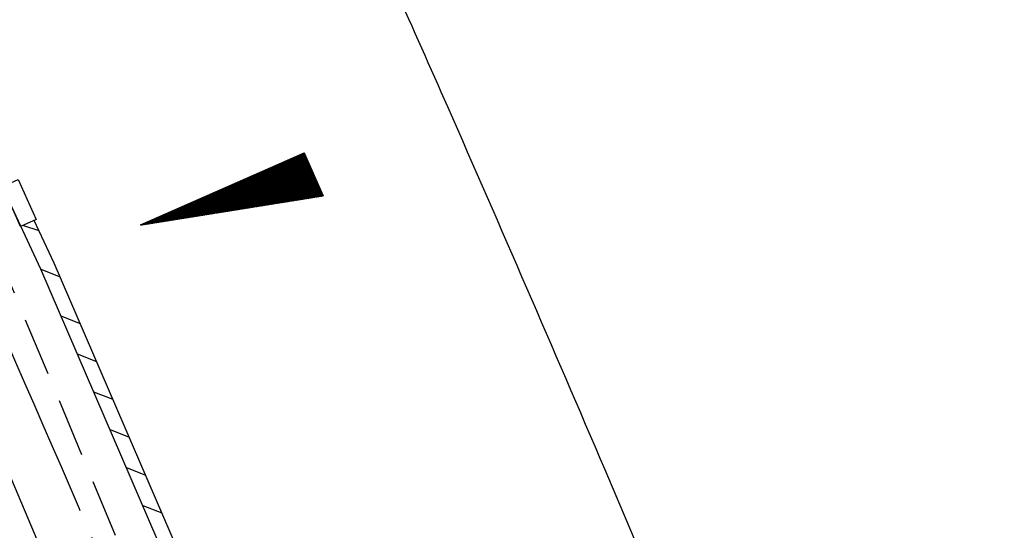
# Model space of a CAD drawing. Extents: x 450316 to 454644, y 428795 to 436505.
# Tile 306 of 324: x 453200 to 453234, y 433551 to 433568. Entities that reach past the tile are written whole.
import ezdxf

# ---------------------------------------------------------------- set-up
doc = ezdxf.new("R2010")
doc.units = 0
doc.header["$LTSCALE"] = 2
doc.header["$MEASUREMENT"] = 0
for name, pattern in [('ACHSE', [5.5, 4, -0.5, 0.5, -0.5]), ('AUSGEZOGEN', [0]), ('GESTRICH-X2', [1.5, 1, -0.5])]:
    doc.linetypes.add(name, pattern=pattern)
doc.layers.get('0').update_dxf_attribs({"linetype": 'CONTINUOUS'})
for name, color, linetype in [('ACHSETOP', 1, 'ACHSE'), ('FBR', 8, 'CONTINUOUS'), ('GEF', 1, 'AUSGEZOGEN'), ('KANAL', 7, 'GESTRICH-X2'), ('RINNE', 8, 'CONTINUOUS'), ('SCHSYMBOL', 7, 'CONTINUOUS')]:
    doc.layers.add(name, color=color, linetype=linetype)

# ---------------------------------------------------------------- blocks, each defined once
blk = doc.blocks.new('*X33')
at = {"color": 0}
for p, q in [((725.827, 193.844), (727.436, 195.453)), ((725.827, 193.853), (727.427, 195.453)), ((725.827, 193.861), (727.418, 195.453)), ((725.827, 193.87), (727.409, 195.453)), ((725.827, 193.879), (727.401, 195.453)), ((725.827, 193.888), (727.392, 195.453)), ((725.827, 193.897), (727.383, 195.453)), ((725.827, 193.906), (727.374, 195.453)), ((725.827, 193.914), (727.365, 195.453)), ((725.827, 193.923), (727.356, 195.453)), ((725.827, 193.932), (727.347, 195.453)), ((725.827, 193.941), (727.339, 195.453)), ((725.827, 193.95), (727.33, 195.453)), ((725.827, 193.959), (727.321, 195.453)), ((725.827, 193.967), (727.312, 195.453)), ((725.827, 193.976), (727.303, 195.453)), ((725.827, 193.985), (727.294, 195.453)), ((725.827, 193.994), (727.286, 195.453)), ((725.827, 194.003), (727.277, 195.453)), ((725.827, 194.012), (727.268, 195.453)), ((725.827, 194.02), (727.259, 195.453)), ((725.827, 194.029), (727.25, 195.453)), ((725.827, 194.038), (727.241, 195.453)), ((725.827, 194.047), (727.233, 195.453)), ((725.827, 194.056), (727.224, 195.453)), ((725.827, 194.065), (727.215, 195.453)), ((725.827, 194.073), (727.206, 195.453)), ((725.827, 194.082), (727.197, 195.453)), ((725.827, 194.091), (727.188, 195.453)), ((725.827, 194.1), (727.18, 195.453)), ((725.827, 194.109), (727.171, 195.453)), ((725.827, 194.118), (727.162, 195.453)), ((725.827, 194.127), (727.153, 195.453)), ((725.827, 194.135), (727.144, 195.453)), ((725.827, 194.144), (727.135, 195.453)), ((725.827, 194.153), (727.127, 195.453)), ((725.827, 194.162), (727.118, 195.453)), ((725.827, 194.171), (727.109, 195.453)), ((725.827, 194.18), (727.1, 195.453)), ((725.827, 194.188), (727.091, 195.453)), ((725.827, 194.197), (727.082, 195.453)), ((725.827, 194.206), (727.073, 195.453)), ((725.827, 194.215), (727.065, 195.453)), ((725.827, 194.224), (727.056, 195.453)), ((725.827, 194.233), (727.047, 195.453)), ((725.827, 194.241), (727.038, 195.453)), ((725.827, 194.25), (727.029, 195.453)), ((725.827, 194.259), (727.02, 195.453)), ((725.827, 194.268), (727.012, 195.453)), ((725.827, 194.277), (727.003, 195.453)), ((725.827, 194.286), (726.994, 195.453)), ((725.827, 194.294), (726.985, 195.453)), ((725.827, 194.303), (726.976, 195.453)), ((725.827, 194.312), (726.967, 195.453)), ((725.827, 194.321), (726.959, 195.453)), ((725.827, 194.33), (726.95, 195.453)), ((725.827, 194.339), (726.941, 195.453)), ((725.827, 194.348), (726.932, 195.453)), ((725.827, 194.356), (726.923, 195.453)), ((725.827, 194.365), (726.914, 195.453)), ((725.827, 194.374), (726.906, 195.453)), ((725.827, 194.383), (726.897, 195.453)), ((725.827, 194.392), (726.888, 195.453)), ((725.827, 194.401), (726.879, 195.453)), ((725.827, 194.409), (726.87, 195.453)), ((725.827, 194.418), (726.861, 195.453)), ((725.827, 194.427), (726.853, 195.453)), ((725.827, 194.436), (726.844, 195.453)), ((725.827, 194.445), (726.835, 195.453)), ((725.827, 194.454), (726.826, 195.453)), ((725.827, 194.462), (726.817, 195.453)), ((725.827, 194.471), (726.808, 195.453)), ((725.827, 194.48), (726.799, 195.453)), ((725.827, 194.489), (726.791, 195.453)), ((725.827, 194.498), (726.782, 195.453)), ((725.827, 194.507), (726.773, 195.453)), ((725.827, 194.515), (726.764, 195.453)), ((725.827, 194.524), (726.755, 195.453)), ((725.827, 194.533), (726.746, 195.453)), ((725.827, 194.542), (726.738, 195.453)), ((725.827, 194.551), (726.729, 195.453)), ((725.827, 194.56), (726.72, 195.453)), ((725.827, 194.568), (726.711, 195.453)), ((725.827, 194.577), (726.702, 195.453)), ((725.827, 194.586), (726.693, 195.453)), ((725.827, 194.595), (726.685, 195.453)), ((725.827, 194.604), (726.676, 195.453)), ((725.827, 194.613), (726.667, 195.453)), ((725.827, 194.622), (726.658, 195.453)), ((725.827, 194.63), (726.649, 195.453)), ((725.827, 194.639), (726.64, 195.453)), ((725.827, 194.648), (726.632, 195.453)), ((725.827, 194.657), (726.623, 195.453)), ((725.827, 194.666), (726.614, 195.453)), ((725.827, 194.675), (726.605, 195.453)), ((725.827, 194.683), (726.596, 195.453)), ((725.827, 194.692), (726.587, 195.453)), ((725.827, 194.701), (726.579, 195.453)), ((725.827, 194.71), (726.57, 195.453)), ((725.827, 194.719), (726.561, 195.453)), ((725.827, 194.728), (726.552, 195.453)), ((725.827, 194.736), (726.543, 195.453)), ((725.827, 194.745), (726.534, 195.453)), ((725.827, 194.754), (726.525, 195.453)), ((725.827, 194.763), (726.517, 195.453)), ((725.827, 194.772), (726.508, 195.453)), ((725.827, 194.781), (726.499, 195.453)), ((725.827, 194.789), (726.49, 195.453)), ((725.827, 194.798), (726.481, 195.453)), ((725.827, 194.807), (726.472, 195.453)), ((725.827, 194.816), (726.464, 195.453)), ((725.827, 194.825), (726.455, 195.453)), ((725.827, 194.834), (726.446, 195.453)), ((725.827, 194.842), (726.437, 195.453)), ((725.827, 194.851), (726.428, 195.453)), ((725.827, 194.86), (726.419, 195.453)), ((725.827, 194.869), (726.411, 195.453)), ((725.827, 194.878), (726.402, 195.453)), ((725.827, 194.887), (726.393, 195.453)), ((725.827, 194.896), (726.384, 195.453)), ((725.827, 194.904), (726.375, 195.453)), ((725.827, 194.913), (726.366, 195.453)), ((725.827, 194.922), (726.358, 195.453)), ((725.827, 194.931), (726.349, 195.453)), ((725.827, 194.94), (726.34, 195.453)), ((725.827, 194.949), (726.331, 195.453)), ((725.827, 194.957), (726.322, 195.453)), ((725.827, 194.966), (726.313, 195.453)), ((725.827, 194.975), (726.305, 195.453)), ((725.827, 194.984), (726.296, 195.453)), ((725.827, 194.993), (726.287, 195.453)), ((725.827, 195.002), (726.278, 195.453)), ((725.827, 195.01), (726.269, 195.453)), ((725.827, 195.019), (726.26, 195.453)), ((725.827, 195.028), (726.251, 195.453)), ((725.827, 195.037), (726.243, 195.453)), ((725.827, 195.046), (726.234, 195.453)), ((725.827, 195.055), (726.225, 195.453)), ((725.827, 195.063), (726.216, 195.453)), ((725.827, 195.072), (726.207, 195.453)), ((725.827, 195.081), (726.198, 195.453)), ((725.827, 195.09), (726.19, 195.453)), ((725.827, 195.099), (726.181, 195.453)), ((725.827, 195.108), (726.172, 195.453)), ((725.827, 195.116), (726.163, 195.453)), ((725.827, 195.125), (726.154, 195.453)), ((725.827, 195.134), (726.145, 195.453)), ((725.827, 195.143), (726.137, 195.453)), ((725.827, 195.152), (726.128, 195.453)), ((725.827, 195.161), (726.119, 195.453)), ((725.827, 195.17), (726.11, 195.453)), ((725.827, 195.178), (726.101, 195.453)), ((725.827, 195.187), (726.092, 195.453)), ((725.827, 195.196), (726.084, 195.453)), ((725.827, 195.205), (726.075, 195.453)), ((725.827, 195.214), (726.066, 195.453)), ((725.827, 195.223), (726.057, 195.453)), ((725.827, 195.231), (726.048, 195.453)), ((725.827, 195.24), (726.039, 195.453)), ((725.827, 195.249), (726.031, 195.453)), ((725.827, 195.258), (726.022, 195.453)), ((725.827, 195.267), (726.013, 195.453)), ((725.827, 195.276), (726.004, 195.453)), ((725.827, 195.284), (725.995, 195.453)), ((725.827, 195.293), (725.986, 195.453)), ((725.827, 195.302), (725.977, 195.453)), ((725.827, 195.311), (725.969, 195.453)), ((725.827, 195.32), (725.96, 195.453)), ((725.827, 195.329), (725.951, 195.453)), ((725.827, 195.337), (725.942, 195.453)), ((725.827, 195.346), (725.933, 195.453)), ((725.827, 195.355), (725.924, 195.453)), ((725.827, 195.364), (725.916, 195.453)), ((725.827, 195.373), (725.907, 195.453)), ((725.827, 195.382), (725.898, 195.453)), ((725.827, 195.39), (725.889, 195.453)), ((725.827, 195.399), (725.88, 195.453)), ((725.827, 195.408), (725.871, 195.453)), ((725.827, 195.417), (725.863, 195.453)), ((725.827, 195.426), (725.854, 195.453)), ((725.827, 195.435), (725.845, 195.453)), ((725.827, 195.444), (725.836, 195.453)), ((725.827, 193.826), (727.433, 195.433)), ((725.827, 193.817), (727.43, 195.421)), ((725.827, 193.808), (727.427, 195.409)), ((725.827, 193.799), (727.424, 195.397)), ((725.827, 193.791), (727.421, 195.385)), ((725.827, 193.782), (727.418, 195.373)), ((725.827, 193.773), (727.414, 195.361)), ((725.827, 193.764), (727.411, 195.349)), ((725.827, 193.755), (727.408, 195.337)), ((725.827, 193.746), (727.405, 195.325)), ((725.827, 193.738), (727.402, 195.313)), ((725.827, 193.729), (727.399, 195.301)), ((725.827, 193.72), (727.395, 195.289)), ((725.827, 193.711), (727.392, 195.277)), ((725.827, 193.702), (727.389, 195.265)), ((725.827, 193.693), (727.386, 195.253)), ((725.827, 193.685), (727.383, 195.241)), ((725.827, 193.676), (727.38, 195.229)), ((725.827, 193.667), (727.377, 195.217)), ((725.827, 193.658), (727.373, 195.205)), ((725.827, 193.649), (727.37, 195.193)), ((725.827, 193.64), (727.367, 195.181)), ((725.827, 193.632), (727.364, 195.169)), ((725.827, 193.623), (727.361, 195.157)), ((725.827, 193.614), (727.358, 195.145)), ((725.827, 193.605), (727.354, 195.133)), ((725.827, 193.596), (727.351, 195.121)), ((725.827, 193.587), (727.348, 195.109)), ((725.827, 193.579), (727.345, 195.097)), ((725.827, 193.57), (727.342, 195.085)), ((725.827, 193.561), (727.339, 195.073)), ((725.827, 193.552), (727.336, 195.061)), ((725.827, 193.543), (727.332, 195.049)), ((725.827, 193.534), (727.329, 195.037)), ((725.827, 193.525), (727.326, 195.025)), ((725.827, 193.517), (727.323, 195.013)), ((725.827, 193.508), (727.32, 195.001)), ((725.827, 193.499), (727.317, 194.989)), ((725.827, 193.49), (727.313, 194.977)), ((725.827, 193.481), (727.31, 194.965)), ((725.827, 193.472), (727.307, 194.953)), ((725.827, 193.464), (727.304, 194.941)), ((725.827, 193.455), (727.301, 194.929)), ((725.827, 193.446), (727.298, 194.917)), ((725.827, 193.437), (727.295, 194.905)), ((725.827, 193.428), (727.291, 194.893)), ((725.827, 193.419), (727.288, 194.881)), ((725.827, 193.411), (727.285, 194.869)), ((725.827, 193.402), (727.282, 194.857)), ((725.827, 193.393), (727.279, 194.845)), ((725.827, 193.384), (727.276, 194.833)), ((725.827, 193.375), (727.272, 194.821)), ((725.827, 193.366), (727.269, 194.809)), ((725.827, 193.358), (727.266, 194.797)), ((725.827, 193.349), (727.263, 194.785)), ((725.827, 193.34), (727.26, 194.773)), ((725.827, 193.331), (727.257, 194.761)), ((725.827, 193.322), (727.254, 194.749)), ((725.827, 193.313), (727.25, 194.737)), ((725.827, 193.305), (727.247, 194.725)), ((725.827, 193.296), (727.244, 194.713)), ((725.827, 193.287), (727.241, 194.701)), ((725.827, 193.278), (727.238, 194.689)), ((725.827, 193.269), (727.235, 194.677)), ((725.827, 193.26), (727.231, 194.665)), ((725.827, 193.251), (727.228, 194.653)), ((725.827, 193.243), (727.225, 194.641)), ((725.827, 193.234), (727.222, 194.629)), ((725.827, 193.225), (727.219, 194.617)), ((725.827, 193.216), (727.216, 194.605)), ((725.827, 193.207), (727.213, 194.593)), ((725.827, 193.198), (727.209, 194.581)), ((725.827, 193.19), (727.206, 194.569)), ((725.827, 193.181), (727.203, 194.557)), ((725.827, 193.172), (727.2, 194.545)), ((725.827, 193.163), (727.197, 194.533)), ((725.827, 193.154), (727.194, 194.521)), ((725.827, 193.145), (727.19, 194.509)), ((725.827, 193.137), (727.187, 194.497)), ((725.827, 193.128), (727.184, 194.485)), ((725.827, 193.119), (727.181, 194.473)), ((725.827, 193.11), (727.178, 194.461)), ((725.827, 193.101), (727.175, 194.449)), ((725.827, 193.092), (727.172, 194.437)), ((725.827, 193.084), (727.168, 194.425)), ((725.827, 193.075), (727.165, 194.413)), ((725.827, 193.066), (727.162, 194.401)), ((725.827, 193.057), (727.159, 194.389)), ((725.827, 193.048), (727.156, 194.377)), ((725.827, 193.039), (727.153, 194.365)), ((725.827, 193.031), (727.149, 194.353)), ((725.827, 193.022), (727.146, 194.341)), ((725.827, 193.013), (727.143, 194.329)), ((725.827, 193.004), (727.14, 194.317)), ((725.827, 192.995), (727.137, 194.305)), ((725.827, 192.986), (727.134, 194.293)), ((725.827, 192.977), (727.131, 194.281)), ((725.827, 192.969), (727.127, 194.269)), ((725.827, 192.96), (727.124, 194.257)), ((725.827, 192.951), (727.121, 194.245)), ((725.827, 192.942), (727.118, 194.233)), ((725.827, 192.933), (727.115, 194.221)), ((725.827, 192.924), (727.112, 194.209)), ((725.827, 192.916), (727.108, 194.197)), ((725.827, 192.907), (727.105, 194.185)), ((725.827, 192.898), (727.102, 194.173)), ((725.827, 192.889), (727.099, 194.161)), ((725.827, 192.88), (727.096, 194.15)), ((725.827, 192.871), (727.093, 194.138)), ((725.827, 192.863), (727.09, 194.126)), ((725.827, 192.854), (727.086, 194.114)), ((725.827, 192.845), (727.083, 194.102)), ((725.827, 192.836), (727.08, 194.09)), ((725.827, 192.827), (727.077, 194.078)), ((725.827, 192.818), (727.074, 194.066)), ((725.827, 192.81), (727.071, 194.054)), ((725.827, 192.801), (727.068, 194.042)), ((725.827, 192.792), (727.064, 194.03)), ((725.827, 192.783), (727.061, 194.018)), ((725.827, 192.774), (727.058, 194.006)), ((725.827, 192.765), (727.055, 193.994)), ((725.827, 192.757), (727.052, 193.982)), ((725.827, 192.748), (727.049, 193.97)), ((725.827, 192.739), (727.045, 193.958)), ((725.827, 192.73), (727.042, 193.946)), ((725.827, 192.721), (727.039, 193.934)), ((725.827, 192.712), (727.036, 193.922)), ((725.827, 192.703), (727.033, 193.91)), ((725.827, 192.695), (727.03, 193.898)), ((725.827, 192.686), (727.027, 193.886)), ((725.827, 192.677), (727.023, 193.874)), ((725.827, 192.668), (727.02, 193.862)), ((725.827, 192.659), (727.017, 193.85)), ((725.827, 192.65), (727.014, 193.838)), ((725.827, 192.642), (727.011, 193.826)), ((725.827, 192.633), (727.008, 193.814)), ((725.827, 192.624), (727.004, 193.802)), ((725.827, 192.615), (727.001, 193.79)), ((725.827, 192.606), (726.998, 193.778)), ((725.827, 192.597), (726.995, 193.766)), ((725.827, 192.589), (726.992, 193.754)), ((725.827, 192.58), (726.989, 193.742)), ((725.827, 192.571), (726.986, 193.73)), ((725.827, 192.562), (726.982, 193.718)), ((725.827, 192.553), (726.979, 193.706)), ((725.827, 192.544), (726.976, 193.694)), ((725.827, 192.536), (726.973, 193.682)), ((725.827, 192.527), (726.97, 193.67)), ((725.827, 192.518), (726.967, 193.658)), ((725.827, 192.509), (726.963, 193.646)), ((725.827, 192.5), (726.96, 193.634)), ((725.827, 192.491), (726.957, 193.622)), ((725.827, 192.483), (726.954, 193.61)), ((725.827, 192.474), (726.951, 193.598)), ((725.827, 192.465), (726.948, 193.586)), ((725.827, 192.456), (726.945, 193.574)), ((725.827, 192.447), (726.941, 193.562)), ((725.827, 192.438), (726.938, 193.55)), ((725.827, 192.429), (726.935, 193.538)), ((725.827, 192.421), (726.932, 193.526)), ((725.827, 192.412), (726.929, 193.514)), ((725.827, 192.403), (726.926, 193.502)), ((725.827, 192.394), (726.922, 193.49)), ((725.827, 192.385), (726.919, 193.478)), ((725.827, 192.376), (726.916, 193.466)), ((725.827, 192.368), (726.913, 193.454)), ((725.827, 192.359), (726.91, 193.442)), ((725.827, 192.35), (726.907, 193.43)), ((725.827, 192.341), (726.904, 193.418)), ((725.827, 192.332), (726.9, 193.406)), ((725.827, 192.323), (726.897, 193.394)), ((725.827, 192.315), (726.894, 193.382)), ((725.827, 192.306), (726.891, 193.37)), ((725.827, 192.297), (726.888, 193.358)), ((725.827, 192.288), (726.885, 193.346)), ((725.827, 192.279), (726.881, 193.334)), ((725.827, 192.27), (726.878, 193.322)), ((725.827, 192.262), (726.875, 193.31)), ((725.827, 192.253), (726.872, 193.298)), ((725.827, 192.244), (726.869, 193.286)), ((725.827, 192.235), (726.866, 193.274)), ((725.827, 192.226), (726.863, 193.262)), ((725.827, 192.217), (726.859, 193.25)), ((725.827, 192.209), (726.856, 193.238)), ((725.827, 192.2), (726.853, 193.226)), ((725.827, 192.191), (726.85, 193.214)), ((725.827, 192.182), (726.847, 193.202)), ((725.827, 192.173), (726.844, 193.19)), ((725.827, 192.164), (726.84, 193.178)), ((725.827, 192.155), (726.837, 193.166)), ((725.827, 192.147), (726.834, 193.154)), ((725.827, 192.138), (726.831, 193.142)), ((725.827, 192.129), (726.828, 193.13)), ((725.827, 192.12), (726.825, 193.118)), ((725.827, 192.111), (726.822, 193.106)), ((725.827, 192.102), (726.818, 193.094)), ((725.827, 192.094), (726.815, 193.082)), ((725.827, 192.085), (726.812, 193.07)), ((725.827, 192.076), (726.809, 193.058)), ((725.827, 192.067), (726.806, 193.046)), ((725.827, 192.058), (726.803, 193.034)), ((725.827, 192.049), (726.799, 193.022)), ((725.827, 192.041), (726.796, 193.01)), ((725.827, 192.032), (726.793, 192.998)), ((725.827, 192.023), (726.79, 192.986)), ((725.827, 192.014), (726.787, 192.974)), ((725.827, 192.005), (726.784, 192.962)), ((725.827, 191.996), (726.781, 192.95)), ((725.827, 191.988), (726.777, 192.938)), ((725.827, 191.979), (726.774, 192.926)), ((725.827, 191.97), (726.771, 192.914)), ((725.827, 191.961), (726.768, 192.902)), ((725.827, 191.952), (726.765, 192.89)), ((725.827, 191.943), (726.762, 192.878)), ((725.827, 191.935), (726.758, 192.866)), ((725.827, 191.926), (726.755, 192.854)), ((725.827, 191.917), (726.752, 192.842)), ((725.827, 191.908), (726.749, 192.83)), ((725.827, 191.899), (726.746, 192.818)), ((725.827, 191.89), (726.743, 192.806)), ((725.827, 191.881), (726.74, 192.794)), ((725.827, 191.873), (726.736, 192.782)), ((725.827, 191.864), (726.733, 192.77)), ((725.827, 191.855), (726.73, 192.758)), ((725.827, 191.846), (726.727, 192.746)), ((725.827, 191.837), (726.724, 192.734)), ((725.827, 191.828), (726.721, 192.722)), ((725.827, 191.82), (726.717, 192.71)), ((725.827, 191.811), (726.714, 192.698)), ((725.827, 191.802), (726.711, 192.686)), ((725.827, 191.793), (726.708, 192.674)), ((725.827, 191.784), (726.705, 192.662)), ((725.827, 191.775), (726.702, 192.65)), ((725.827, 191.767), (726.699, 192.639)), ((725.827, 191.758), (726.695, 192.627)), ((725.827, 191.749), (726.692, 192.615)), ((725.827, 191.74), (726.689, 192.603)), ((725.827, 191.731), (726.686, 192.591)), ((725.827, 191.722), (726.683, 192.579)), ((725.827, 191.714), (726.68, 192.567)), ((725.827, 191.705), (726.677, 192.555)), ((725.827, 191.696), (726.673, 192.543)), ((725.827, 191.687), (726.67, 192.531)), ((725.827, 191.678), (726.667, 192.519)), ((725.827, 191.669), (726.664, 192.507)), ((725.827, 191.66), (726.661, 192.495)), ((725.827, 191.652), (726.658, 192.483)), ((725.827, 191.643), (726.654, 192.471)), ((725.827, 191.634), (726.651, 192.459)), ((725.827, 191.625), (726.648, 192.447)), ((725.827, 191.616), (726.645, 192.435)), ((725.827, 191.607), (726.642, 192.423)), ((725.827, 191.599), (726.639, 192.411)), ((725.827, 191.59), (726.636, 192.399)), ((725.827, 191.581), (726.632, 192.387)), ((725.827, 191.572), (726.629, 192.375)), ((725.827, 191.563), (726.626, 192.363)), ((725.827, 191.554), (726.623, 192.351)), ((725.827, 191.546), (726.62, 192.339)), ((725.827, 191.537), (726.617, 192.327)), ((725.827, 191.528), (726.613, 192.315)), ((725.827, 191.519), (726.61, 192.303)), ((725.827, 191.51), (726.607, 192.291)), ((725.827, 191.501), (726.604, 192.279)), ((725.827, 191.493), (726.601, 192.267)), ((725.827, 191.484), (726.598, 192.255)), ((725.827, 191.475), (726.595, 192.243)), ((725.827, 191.466), (726.591, 192.231)), ((725.827, 191.457), (726.588, 192.219)), ((725.827, 191.448), (726.585, 192.207)), ((725.827, 191.44), (726.582, 192.195)), ((725.827, 191.431), (726.579, 192.183)), ((725.827, 191.422), (726.576, 192.171)), ((725.827, 191.413), (726.572, 192.159)), ((725.827, 191.404), (726.569, 192.147)), ((725.827, 191.395), (726.566, 192.135)), ((725.827, 191.386), (726.563, 192.123)), ((725.827, 191.378), (726.56, 192.111)), ((725.827, 191.369), (726.557, 192.099)), ((725.827, 191.36), (726.554, 192.087)), ((725.827, 191.351), (726.55, 192.075)), ((725.827, 191.342), (726.547, 192.063)), ((725.827, 191.333), (726.544, 192.051)), ((725.827, 191.325), (726.541, 192.039)), ((725.827, 191.316), (726.538, 192.027)), ((725.827, 191.307), (726.535, 192.015)), ((725.827, 191.298), (726.531, 192.003)), ((725.827, 191.289), (726.528, 191.991)), ((725.827, 191.28), (726.525, 191.979)), ((725.827, 191.272), (726.522, 191.967)), ((725.827, 191.263), (726.519, 191.955)), ((725.827, 191.254), (726.516, 191.943)), ((725.827, 191.245), (726.513, 191.931)), ((725.827, 191.236), (726.509, 191.919)), ((725.827, 191.227), (726.506, 191.907)), ((725.827, 191.219), (726.503, 191.895)), ((725.827, 191.21), (726.5, 191.883)), ((725.827, 191.201), (726.497, 191.871)), ((725.827, 191.192), (726.494, 191.859)), ((725.827, 191.183), (726.49, 191.847)), ((725.827, 191.174), (726.487, 191.835)), ((725.827, 191.166), (726.484, 191.823)), ((725.827, 191.157), (726.481, 191.811)), ((725.827, 191.148), (726.478, 191.799)), ((725.827, 191.139), (726.475, 191.787)), ((725.827, 191.13), (726.472, 191.775)), ((725.827, 191.121), (726.468, 191.763)), ((725.827, 191.112), (726.465, 191.751)), ((725.827, 191.104), (726.462, 191.739)), ((725.827, 191.095), (726.459, 191.727)), ((725.827, 191.086), (726.456, 191.715)), ((725.827, 191.077), (726.453, 191.703)), ((725.827, 191.068), (726.449, 191.691)), ((725.827, 191.059), (726.446, 191.679)), ((725.827, 191.051), (726.443, 191.667)), ((725.827, 191.042), (726.44, 191.655)), ((725.827, 191.033), (726.437, 191.643)), ((725.827, 191.024), (726.434, 191.631)), ((725.827, 191.015), (726.431, 191.619)), ((725.827, 191.006), (726.427, 191.607)), ((725.827, 190.998), (726.424, 191.595)), ((725.827, 190.989), (726.421, 191.583)), ((725.827, 190.98), (726.418, 191.571)), ((725.827, 190.971), (726.415, 191.559)), ((725.827, 190.962), (726.412, 191.547)), ((725.827, 190.953), (726.408, 191.535)), ((725.827, 190.945), (726.405, 191.523)), ((725.827, 190.936), (726.402, 191.511)), ((725.827, 190.927), (726.399, 191.499)), ((725.827, 190.918), (726.396, 191.487)), ((725.827, 190.909), (726.393, 191.475)), ((725.827, 190.9), (726.39, 191.463)), ((725.827, 190.892), (726.386, 191.451)), ((725.827, 190.883), (726.383, 191.439)), ((725.827, 190.874), (726.38, 191.427)), ((725.827, 190.865), (726.377, 191.415)), ((725.827, 190.856), (726.374, 191.403)), ((725.827, 190.847), (726.371, 191.391)), ((725.827, 190.838), (726.367, 191.379)), ((725.827, 190.83), (726.364, 191.367)), ((725.827, 190.821), (726.361, 191.355)), ((725.827, 190.812), (726.358, 191.343)), ((725.827, 190.803), (726.355, 191.331)), ((725.827, 190.794), (726.352, 191.319)), ((725.827, 190.785), (726.349, 191.307)), ((725.827, 190.777), (726.345, 191.295)), ((725.827, 190.768), (726.342, 191.283)), ((725.827, 190.759), (726.339, 191.271)), ((725.827, 190.75), (726.336, 191.259)), ((725.827, 190.741), (726.333, 191.247)), ((725.827, 190.732), (726.33, 191.235)), ((725.827, 190.724), (726.326, 191.223)), ((725.827, 190.715), (726.323, 191.211)), ((725.827, 190.706), (726.32, 191.199)), ((725.827, 190.697), (726.317, 191.187)), ((725.827, 190.688), (726.314, 191.175)), ((725.827, 190.679), (726.311, 191.163)), ((725.827, 190.671), (726.308, 191.151)), ((725.827, 190.662), (726.304, 191.139)), ((725.827, 190.653), (726.301, 191.128)), ((725.827, 190.644), (726.298, 191.116)), ((725.827, 190.635), (726.295, 191.104)), ((725.827, 190.626), (726.292, 191.092)), ((725.827, 190.618), (726.289, 191.08)), ((725.827, 190.609), (726.286, 191.068)), ((725.827, 190.6), (726.282, 191.056)), ((725.827, 190.591), (726.279, 191.044)), ((725.827, 190.582), (726.276, 191.032)), ((725.827, 190.573), (726.273, 191.02)), ((725.827, 190.564), (726.27, 191.008)), ((725.827, 190.556), (726.267, 190.996)), ((725.827, 190.547), (726.263, 190.984)), ((725.827, 190.538), (726.26, 190.972)), ((725.827, 190.529), (726.257, 190.96)), ((725.827, 190.52), (726.254, 190.948)), ((725.827, 190.511), (726.251, 190.936)), ((725.827, 190.503), (726.248, 190.924)), ((725.827, 190.494), (726.245, 190.912)), ((725.827, 190.485), (726.241, 190.9)), ((725.827, 190.476), (726.238, 190.888)), ((725.827, 190.467), (726.235, 190.876)), ((725.827, 190.458), (726.232, 190.864)), ((725.827, 190.45), (726.229, 190.852)), ((725.827, 190.441), (726.226, 190.84)), ((725.827, 190.432), (726.222, 190.828)), ((725.827, 190.423), (726.219, 190.816)), ((725.827, 190.414), (726.216, 190.804)), ((725.827, 190.405), (726.213, 190.792)), ((725.827, 190.397), (726.21, 190.78)), ((725.827, 190.388), (726.207, 190.768)), ((725.827, 190.379), (726.204, 190.756)), ((725.827, 190.37), (726.2, 190.744)), ((725.827, 190.361), (726.197, 190.732)), ((725.827, 190.352), (726.194, 190.72)), ((725.827, 190.344), (726.191, 190.708)), ((725.827, 190.335), (726.188, 190.696)), ((725.827, 190.326), (726.185, 190.684)), ((725.827, 190.317), (726.181, 190.672)), ((725.827, 190.308), (726.178, 190.66)), ((725.827, 190.299), (726.175, 190.648)), ((725.827, 190.29), (726.172, 190.636)), ((725.827, 190.282), (726.169, 190.624)), ((725.827, 190.273), (726.166, 190.612)), ((725.827, 190.264), (726.163, 190.6)), ((725.827, 190.255), (726.159, 190.588)), ((725.827, 190.246), (726.156, 190.576)), ((725.827, 190.237), (726.153, 190.564)), ((725.827, 190.229), (726.15, 190.552)), ((725.827, 190.22), (726.147, 190.54)), ((725.827, 190.211), (726.144, 190.528)), ((725.827, 190.202), (726.14, 190.516)), ((725.827, 190.193), (726.137, 190.504)), ((725.827, 190.184), (726.134, 190.492)), ((725.827, 190.176), (726.131, 190.48)), ((725.827, 190.167), (726.128, 190.468)), ((725.827, 190.158), (726.125, 190.456)), ((725.827, 190.149), (726.122, 190.444)), ((725.827, 190.14), (726.118, 190.432)), ((725.827, 190.131), (726.115, 190.42)), ((725.827, 190.123), (726.112, 190.408)), ((725.827, 190.114), (726.109, 190.396)), ((725.827, 190.105), (726.106, 190.384)), ((725.827, 190.096), (726.103, 190.372)), ((725.827, 190.087), (726.099, 190.36)), ((725.827, 190.078), (726.096, 190.348)), ((725.827, 190.07), (726.093, 190.336)), ((725.827, 190.061), (726.09, 190.324)), ((725.827, 190.052), (726.087, 190.312)), ((725.827, 190.043), (726.084, 190.3)), ((725.827, 190.034), (726.081, 190.288)), ((725.827, 190.025), (726.077, 190.276)), ((725.827, 190.016), (726.074, 190.264)), ((725.827, 190.008), (726.071, 190.252)), ((725.827, 189.999), (726.068, 190.24)), ((725.827, 189.99), (726.065, 190.228)), ((725.827, 189.981), (726.062, 190.216)), ((725.827, 189.972), (726.058, 190.204)), ((725.827, 189.963), (726.055, 190.192)), ((725.827, 189.955), (726.052, 190.18)), ((725.827, 189.946), (726.049, 190.168)), ((725.827, 189.937), (726.046, 190.156)), ((725.827, 189.928), (726.043, 190.144)), ((725.827, 189.919), (726.04, 190.132)), ((725.827, 189.91), (726.036, 190.12)), ((725.827, 189.902), (726.033, 190.108)), ((725.827, 189.893), (726.03, 190.096)), ((725.827, 189.884), (726.027, 190.084)), ((725.827, 189.875), (726.024, 190.072)), ((725.827, 189.866), (726.021, 190.06)), ((725.827, 189.857), (726.017, 190.048)), ((725.827, 189.849), (726.014, 190.036)), ((725.827, 189.84), (726.011, 190.024)), ((725.827, 189.831), (726.008, 190.012)), ((725.827, 189.822), (726.005, 190)), ((725.827, 189.813), (726.002, 189.988)), ((725.827, 189.804), (725.999, 189.976)), ((725.827, 189.796), (725.995, 189.964)), ((725.827, 189.787), (725.992, 189.952)), ((725.827, 189.778), (725.989, 189.94)), ((725.827, 189.769), (725.986, 189.928)), ((725.827, 189.76), (725.983, 189.916)), ((725.827, 189.751), (725.98, 189.904)), ((725.827, 189.742), (725.976, 189.892)), ((725.827, 189.734), (725.973, 189.88)), ((725.827, 189.725), (725.97, 189.868)), ((725.827, 189.716), (725.967, 189.856)), ((725.827, 189.707), (725.964, 189.844)), ((725.827, 189.698), (725.961, 189.832)), ((725.827, 189.689), (725.958, 189.82)), ((725.827, 189.681), (725.954, 189.808)), ((725.827, 189.672), (725.951, 189.796)), ((725.827, 189.663), (725.948, 189.784)), ((725.827, 189.654), (725.945, 189.772)), ((725.827, 189.645), (725.942, 189.76)), ((725.827, 189.636), (725.939, 189.748)), ((725.827, 189.628), (725.935, 189.736)), ((725.827, 189.619), (725.932, 189.724)), ((725.827, 189.61), (725.929, 189.712)), ((725.827, 189.601), (725.926, 189.7)), ((725.827, 189.592), (725.923, 189.688)), ((725.827, 189.583), (725.92, 189.676)), ((725.827, 189.575), (725.917, 189.664)), ((725.827, 189.566), (725.913, 189.652)), ((725.827, 189.557), (725.91, 189.64)), ((725.827, 189.548), (725.907, 189.628)), ((725.827, 189.539), (725.904, 189.616)), ((725.827, 189.53), (725.901, 189.605)), ((725.827, 189.521), (725.898, 189.593)), ((725.827, 189.513), (725.895, 189.581)), ((725.827, 189.504), (725.891, 189.569)), ((725.827, 189.495), (725.888, 189.557)), ((725.827, 189.486), (725.885, 189.545)), ((725.827, 189.477), (725.882, 189.533)), ((725.827, 189.468), (725.879, 189.521)), ((725.827, 189.46), (725.876, 189.509)), ((725.827, 189.451), (725.872, 189.497)), ((725.827, 189.442), (725.869, 189.485)), ((725.827, 189.433), (725.866, 189.473)), ((725.827, 189.424), (725.863, 189.461)), ((725.827, 189.415), (725.86, 189.449)), ((725.827, 189.407), (725.857, 189.437)), ((725.827, 189.398), (725.854, 189.425)), ((725.827, 189.389), (725.85, 189.413)), ((725.827, 189.38), (725.847, 189.401)), ((725.827, 189.371), (725.844, 189.389)), ((725.827, 189.362), (725.841, 189.377)), ((725.827, 189.354), (725.838, 189.365)), ((725.827, 189.345), (725.835, 189.353)), ((725.827, 189.336), (725.831, 189.341))]:
    blk.add_line(p, q, dxfattribs=at)
blk = doc.blocks.new('GEF')
at = {"color": 0}
for p, q in [((0.01, 0.018), (0.01, 6.148)), ((1.622, 6.148), (0.01, 0.018)), ((0.01, 6.148), (1.622, 6.148))]:
    blk.add_line(p, q, dxfattribs=at)
blk.add_blockref('*X33', (-725.817, -189.305), dxfattribs=at)

msp = doc.modelspace()

# ---------------------------------------------------------------- linework, layer by layer
at = {"layer": 'ACHSETOP', "flags": 128}
msp.add_lwpolyline([(451271.766, 435019.042, -0.000001), (451272.365, 435018.353, -0.000032), (451272.387, 435018.328), (451288.791, 434999.463, -0.000002), (451296.993, 434990.03, 0.000007), (451305.195, 434980.597, 0.000007), (451313.397, 434971.165, -0.000007), (451321.599, 434961.732, -0.000007), (451329.801, 434952.299, 0.000007), (451338.003, 434942.866, 0.000007), (451346.205, 434933.433, -0.000007), (451354.407, 434924.001, -0.000007), (451362.609, 434914.568, 0.000011), (451370.811, 434905.135, 0.000001), (451379.013, 434895.702, 0.000001), (451387.215, 434886.27), (451403.62, 434867.404), (451420.024, 434848.539), (451436.428, 434829.674, -0.000013), (451444.63, 434820.241, 0.000007), (451452.832, 434810.808, 0.000007), (451461.034, 434801.376, -0.000007), (451469.236, 434791.943, -0.000007), (451477.438, 434782.51, 0.000007), (451485.64, 434773.077, 0.000007), (451493.842, 434763.645, -0.000007), (451502.044, 434754.212, -0.000007), (451510.246, 434744.779, 0.000007), (451518.448, 434735.346, 0.000007), (451526.65, 434725.914, -0.000007), (451534.852, 434716.481, -0.000007), (451543.054, 434707.048, 0.000011), (451551.256, 434697.615, 0.000001), (451559.458, 434688.182, 0.000001), (451567.66, 434678.75), (451584.065, 434659.884, -0.000001), (451592.267, 434650.452, -0.000001), (451600.469, 434641.019, -0.000011), (451608.671, 434631.586, 0.000013), (451616.873, 434622.153), (451633.277, 434603.288), (451649.681, 434584.423, -0.000013), (451657.883, 434574.99, 0.000007), (451666.085, 434565.557, 0.000007), (451674.287, 434556.124, -0.000007), (451682.489, 434546.692, -0.000007), (451690.691, 434537.259, 0.000006), (451698.893, 434527.826), (451715.297, 434508.961, -0.000015), (451721.01, 434502.39, 0.000008), (451726.723, 434495.82, 0.000958), (451727.518, 434494.909, 0.000181), (451731.723, 434490.114, 0.003894), (451738.179, 434482.871, 0.00247), (451748.503, 434471.583, 0.003793), (451756.233, 434463.34, 0.003129), (451765.742, 434453.478, 0.00313), (451774.532, 434444.586, 0.003132), (451783.429, 434435.81, 0.003134), (451792.435, 434427.146, 0.003132), (451801.553, 434418.591, 0.003131), (451810.774, 434410.155, 0.00313), (451820.102, 434401.832, 0.003133), (451829.541, 434393.621, 0.003138), (451839.066, 434385.542, 0.003131), (451848.69, 434377.585, 0.003125), (451858.432, 434369.733, 0.003124), (451868.271, 434362.004, 0.00313), (451878.187, 434354.413, 0.003138), (451888.199, 434346.945, 0.003133), (451898.32, 434339.593, 0.003131), (451908.525, 434332.373, 0.003131), (451918.818, 434325.282, 0.003132), (451929.206, 434318.316, 0.003136), (451939.668, 434311.489, 0.00313), (451950.209, 434304.797, 0.003123), (451960.857, 434298.223, 0.003128), (451971.589, 434291.781, 0.003137), (451982.371, 434285.491, 0.003139), (451993.235, 434279.335, 0.003133), (452004.198, 434273.303, 0.003123), (452015.227, 434267.413, 0.003125), (452026.323, 434261.665, 0.003132), (452037.503, 434256.05, 0.003138), (452048.733, 434250.584, 0.003134), (452060.02, 434245.265, 0.003122), (452071.413, 434240.069, 0.003127), (452083.62, 434234.685, 0.003578), (452094.349, 434230.124, 0.002702), (452108.409, 434224.354, 0.004189), (452117.528, 434220.758, 0.00053), (452126.341, 434217.378, 0.001569), (452129.323, 434216.249, 0.000008), (452135.115, 434214.077, -0.000025), (452140.907, 434211.904), (452164.314, 434203.123, 0.000006), (452176.018, 434198.733, -0.000007), (452187.722, 434194.343), (452211.129, 434185.563), (452234.536, 434176.783, -0.000012), (452246.24, 434172.393, 0.000007), (452257.944, 434168.002, 0.000002), (452265.746, 434165.075, 0.000001), (452281.351, 434159.222, 0.000005), (452293.055, 434154.832, -0.000007), (452304.759, 434150.442, -0.000019), (452316.463, 434146.052, 0.000015), (452328.166, 434141.661, 0.000002), (452338.097, 434137.936, 0.000001), (452351.573, 434132.881, 0.000004), (452363.277, 434128.491, -0.000006), (452374.981, 434124.101, -0.00002), (452386.684, 434119.71, 0.00002), (452398.388, 434115.32, 0.000006), (452410.092, 434110.93, -0.000004), (452421.796, 434106.54, -0.000001), (452435.272, 434101.485, -0.000002), (452445.203, 434097.76, -0.000015), (452456.906, 434093.369, 0.000019), (452468.61, 434088.979, 0.000007), (452480.314, 434084.589, -0.000006), (452492.018, 434080.199, -0.000002), (452503.721, 434075.809, 0.000002), (452515.425, 434071.419, 0.000006), (452527.129, 434067.029, -0.000007), (452538.833, 434062.639, -0.000019), (452550.536, 434058.248, 0.000015), (452562.24, 434053.858, 0.000002), (452572.171, 434050.133, 0.000001), (452585.647, 434045.078, 0.000004), (452597.351, 434040.688, -0.000006), (452609.055, 434036.298, -0.00002), (452620.758, 434031.907, 0.00002), (452632.462, 434027.517, 0.000006), (452644.166, 434023.127, -0.000004), (452655.87, 434018.737, -0.000001), (452669.346, 434013.682, -0.000002), (452679.277, 434009.957, -0.000015), (452690.981, 434005.567, 0.000014), (452702.684, 434001.176, 0.000011), (452714.388, 433996.786, -0.000001), (452726.092, 433992.396, -0.000007), (452735.031, 433989.043, -0.000005), (452748.181, 433984.11, -0.000156), (452748.221, 433984.095, -0.000005), (452749.498, 433983.615, -0.004183), (452758.692, 433980.071, -0.002721), (452772.748, 433974.429, -0.005081), (452782.771, 433970.223, -0.003908), (452795.7, 433964.522, -0.003912), (452807.05, 433959.304, -0.003907), (452818.331, 433953.902, -0.003903), (452829.522, 433948.327, -0.003904), (452840.62, 433942.58, -0.003907), (452851.631, 433936.658, -0.003909), (452862.543, 433930.568, -0.003906), (452873.352, 433924.312, -0.003899), (452884.081, 433917.876, -0.003907), (452894.713, 433911.271, -0.003917), (452905.212, 433904.518, -0.003914), (452915.606, 433897.601, -0.003904), (452925.914, 433890.505, -0.003895), (452936.108, 433883.251, -0.003902), (452946.169, 433875.853, -0.003909), (452956.117, 433868.296, -0.003904), (452965.957, 433860.575, -0.003908), (452975.671, 433852.704, -0.00391), (452985.257, 433844.687, -0.003909), (452994.717, 433836.52, -0.003908), (453004.051, 433828.203, -0.003902), (453013.251, 433819.744, -0.003901), (453022.321, 433811.14, -0.003907), (453031.261, 433802.39, -0.003913), (453040.05, 433793.514, -0.003909), (453048.995, 433784.194, -0.00418), (453057.218, 433775.343, -0.003621), (453064.799, 433766.924, -0.003001), (453073.811, 433756.645, -0.003775), (453082.931, 433745.954, -0.004894), (453089.822, 433737.587, -0.004962), (453096.584, 433729.038, -0.003805), (453105.204, 433717.738, -0.003005), (453113.364, 433706.734, -0.003643), (453119.973, 433697.569, -0.004174), (453127.227, 433687.17, -0.004295), (453134.105, 433676.947, -0.003507), (453140.018, 433667.855, -0.002688), (453147.586, 433655.895, -0.003695), (453155.363, 433643.251, -0.00538), (453160.547, 433634.47, -0.005332), (453165.53, 433625.601, -0.003667), (453172.541, 433612.577, -0.002679), (453179.095, 433600.023, -0.003501), (453183.992, 433590.355, -0.004313), (453189.196, 433579.668, -0.003909), (453194.743, 433567.786, -0.003909), (453199.853, 433556.378, -0.003909), (453204.783, 433544.892, -0.003903), (453209.809, 433532.66, -0.004384), (453214.103, 433521.695, -0.003423), (453219.661, 433506.825, -0.005955), (453222.694, 433498.219, -0.000145), (453225.568, 433489.736, -0.000252), (453227.219, 433484.852, -0.000085), (453230.064, 433476.416, -0.000405), (453230.656, 433474.653, -0.003646), (453233.571, 433465.744, 0.00217), (453238.424, 433450.758, 0.000006), (453242.327, 433438.883, -0.000007), (453246.23, 433427.008, -0.000012), (453250.132, 433415.133, 0.000009), (453254.035, 433403.258, 0.003001), (453258.01, 433391.404, -0.003002), (453261.985, 433379.55, -0.003008), (453265.815, 433367.653, 0.003009), (453269.646, 433355.757, 0.00001), (453273.549, 433343.882, -0.000019), (453277.452, 433332.007), (453285.257, 433308.257, 0.000005), (453289.16, 433296.382, -0.000004), (453293.063, 433284.507, -0.000001), (453297.412, 433271.275, -0.000001), (453300.869, 433260.756, -0.00001), (453304.771, 433248.881, 0.000008), (453308.674, 433237.006, 0.000011), (453312.577, 433225.131, -0.000004), (453316.48, 433213.256, -0.000007), (453317.957, 433208.761, -0.000002), (453324.285, 433189.506, -0.00006), (453324.748, 433188.095, 0.000004), (453325.212, 433186.684, 0.001409), (453327.806, 433178.862, 0.000842), (453332.205, 433165.794, 0.002106), (453335.59, 433155.932, 0.001506), (453340.42, 433142.182, 0.001603), (453344.587, 433130.552, 0.001566), (453348.928, 433118.674, 0.00157), (453353.282, 433106.987, 0.001563), (453357.73, 433095.275, 0.001555), (453362.245, 433083.606, 0.001558), (453366.823, 433071.988, 0.001562), (453371.477, 433060.391, 0.001561), (453376.206, 433048.816, 0.001565), (453381.007, 433037.273, 0.001565), (453385.878, 433025.763, 0.001563), (453390.82, 433014.287, 0.001561), (453395.838, 433002.832, 0.001559), (453400.927, 432991.41, 0.00156), (453406.083, 432980.028, 0.001563), (453411.315, 432968.669, 0.001565), (453416.612, 432957.354, 0.001562), (453421.976, 432946.082, 0.001558), (453427.424, 432934.813, 0.001559), (453432.943, 432923.577, 0.001564), (453438.516, 432912.409, 0.001566), (453444.163, 432901.268, 0.001564), (453449.888, 432890.145, 0.001558), (453455.356, 432879.682, 0.001394), (453461.537, 432868.025, 0.001724), (453468.567, 432854.963, 0.002516), (453473.461, 432846.052, 0.001346), (453478.156, 432837.657, 0.000835), (453485.787, 432824.152, 0.000825), (453493.393, 432810.794, 0.001335), (453498.128, 432802.562, 0.002522), (453503.255, 432793.804, 0.001723), (453510.868, 432781.051, 0.001395), (453517.698, 432769.769, 0.001557), (453523.875, 432759.701, 0.001564), (453531.451, 432747.524, 0.002105), (453537.147, 432738.516, 0.001027), (453545.205, 432725.948, 0.001523), (453550.684, 432717.498, 0.000001), (453550.839, 432717.261, 0.000124), (453550.84, 432717.259, 0.000024), (453557.597, 432706.912, -0.000007), (453564.355, 432696.566, -0.000001), (453571.19, 432686.101, 0.000005), (453578.025, 432675.635, 0.000012), (453584.861, 432665.17, -0.000012), (453591.696, 432654.704, -0.000004), (453598.531, 432644.238, 0.000004), (453605.366, 432633.773, 0.000001), (453612.202, 432623.307, -0.000001), (453619.037, 432612.841, -0.000004), (453625.872, 432602.376, 0.000003), (453632.707, 432591.91), (453646.378, 432570.979, -0.000014), (453650.935, 432564.001, -0.000007), (453660.048, 432550.047, -0.002465), (453666.815, 432539.572, 0.002471), (453673.568, 432529.119, 0.002497), (453680.467, 432518.67, -0.002488), (453687.389, 432508.185, -0.000003), (453694.224, 432497.72, 0.000006), (453701.059, 432487.254), (453714.73, 432466.322, -0.000006), (453721.565, 432455.856, 0.000006), (453728.4, 432445.391, 0.000183), (453728.474, 432445.277, -0.000027), (453728.969, 432444.521, -0.003905), (453733.992, 432436.709, -0.002472), (453741.768, 432424.267, -0.005163), (453747.303, 432415.103, -0.003867), (453754.471, 432402.736, -0.003958), (453760.534, 432391.888, -0.003913), (453766.494, 432380.818, -0.003903), (453772.248, 432369.72, -0.003904), (453777.826, 432358.535, -0.003901), (453783.485, 432346.731, -0.004288), (453788.457, 432335.909, -0.003523), (453794.251, 432322.76, -0.004762), (453798.376, 432312.962, -0.001651), (453802.105, 432303.777, -0.002689), (453804.345, 432298.119, -0.001542), (453805.535, 432295.038, -0.000893), (453807.562, 432289.711, -0.005639), (453811.068, 432280.125, -0.003891), (453815.882, 432266.138, -0.00573), (453819.492, 432254.955, -0.005082), (453823.289, 432242.262, -0.004537), (453827.3, 432227.849, -0.006762), (453829.772, 432218.119, -0.001828), (453832.339, 432207.234, -0.002855), (453833.917, 432200.252, -0.000688), (453834.588, 432197.184, -0.000614), (453835.33, 432193.746, -0.005087), (453837.353, 432183.825, -0.003463), (453840.076, 432169.201, -0.004355), (453841.882, 432158.581, -0.003298), (453844.052, 432144.521, -0.003873), (453845.959, 432130.87, -0.004703), (453847.336, 432119.601, -0.004431), (453848.679, 432106.664, -0.004859), (453849.683, 432094.847, -0.001971), (453850.759, 432079.747, -0.003754), (453851.233, 432071.814, -0.000235), (453851.272, 432071.058, -0.000154), (453851.331, 432069.903, -0.005004), (453851.76, 432059.357, -0.003657), (453852.096, 432044.916, -0.006284), (453852.131, 432034.652, -0.00442), (453851.869, 432020.065, -0.004496), (453851.355, 432005.74, -0.005961), (453850.742, 431994.946, -0.004032), (453849.635, 431980.541, -0.005521), (453848.625, 431970.038, -0.000545), (453848.175, 431965.885, -0.00099), (453847.92, 431963.599, -0.002817), (453847.082, 431956.57, -0.001743), (453845.624, 431945.22, -0.004295), (453844.128, 431934.589, -0.003233), (453841.927, 431920.496, -0.003719), (453839.898, 431908.592, -0.003474), (453837.544, 431895.884, -0.003471), (453834.928, 431882.783, -0.003984), (453832.479, 431871.403, -0.002961), (453829.251, 431857.357, -0.00403), (453826.736, 431847.072, -0.001132), (453824.957, 431840.111, -0.001603), (453823.675, 431835.205, -0.002375), (453822.368, 431830.363, -0.001541), (453820.296, 431822.917, -0.005811), (453817.744, 431814.242, -0.003321), (453813.002, 431799.15, -0.004369), (453808.955, 431786.926, -0.004589), (453804.893, 431775.36, -0.004977), (453800.134, 431762.595, -0.00596), (453795.928, 431752.024, -0.002426), (453790.614, 431739.296, -0.004094), (453787.367, 431731.794, -0.000338), (453786.71, 431730.312, -0.000388), (453786.136, 431729.023, -0.004625), (453782.634, 431721.365, -0.002368), (453775.588, 431706.507, -0.004069), (453770.201, 431695.516, -0.003863), (453764.344, 431684.031, -0.004659), (453758.242, 431672.552, -0.005048), (453752.404, 431662.068, -0.002758), (453744.856, 431648.996, -0.004203), (453739.784, 431640.488, -0.000453), (453738.552, 431638.464, -0.00049), (453737.409, 431636.595, -0.004121), (453733.364, 431630.114, -0.00246), (453726.445, 431619.347, -0.006277), (453720.589, 431610.574, -0.004581), (453712.305, 431598.731, -0.005038), (453704.604, 431588.16, -0.005528), (453697.383, 431578.675, -0.004083), (453688.218, 431567.105, -0.005886), (453681.701, 431559.207, -0.001219), (453676.737, 431553.362, -0.002238), (453674.011, 431550.197, -0.001962), (453670.562, 431546.26, -0.001297), (453665.305, 431540.337, -0.004313), (453658.171, 431532.478, -0.003182), (453648.342, 431521.973, -0.004167), (453639.222, 431512.508, -0.00462), (453630.847, 431504.116, -0.002727), (453619.912, 431493.477, -0.004271), (453612.835, 431486.781, -0.000068), (453609.879, 431484.033, -0.000648), (453609.571, 431483.747, -0.000003), (453600.643, 431475.492, -0.000005), (453594.487, 431469.799), (453576.132, 431452.827), (453557.776, 431435.854), (453539.42, 431418.881), (453521.065, 431401.909, 0.000001), (453511.887, 431393.422, 0.000001), (453502.709, 431384.936, 0.000013), (453493.531, 431376.449, -0.000013), (453484.354, 431367.963, 0), (453475.176, 431359.477, 0), (453465.998, 431350.99), (453447.643, 431334.018, 0.000001), (453438.465, 431325.531, 0.000001), (453429.287, 431317.045, 0.000013), (453420.11, 431308.558, -0.000007), (453410.932, 431300.072, -0.000004), (453403.532, 431293.229, -0.000002), (453392.576, 431283.099, -0.00001), (453383.398, 431274.613, 0.000015), (453374.22, 431266.127, 0.000014), (453365.042, 431257.64, -0.000013), (453355.865, 431249.154, 0), (453343.628, 431237.839, -0.000001), (453337.509, 431232.181), (453319.154, 431215.209, 0.000001), (453309.976, 431206.722, 0.000001), (453300.798, 431198.236, 0.000013), (453291.621, 431189.749, -0.000013), (453282.443, 431181.263, -0.000001), (453273.265, 431172.777, -0.000001), (453264.087, 431164.29), (453245.732, 431147.318), (453227.376, 431130.345), (453209.02, 431113.372, 0.000014), (453199.843, 431104.885, -0.000009), (453190.665, 431096.399, -0.000019), (453181.487, 431087.913, 0.000019), (453172.309, 431079.427, 0.000009), (453163.132, 431070.941, -0.000008), (453153.954, 431062.454), (453135.598, 431045.481, 0.000009), (453134.861, 431044.799, 0.000002), (453130.417, 431040.69, 0.002804), (453126.112, 431036.664, 0.001372), (453117.381, 431028.361, 0.005333), (453110.158, 431021.305, 0.003613), (453099.686, 431010.703, 0.004216), (453091.364, 431002.01, 0.003913), (453082.552, 430992.499, 0.00391), (453074.199, 430983.197, 0.003911), (453065.996, 430973.768, 0.003912), (453057.937, 430964.207, 0.003915), (453050.034, 430954.528, 0.00391), (453042.286, 430944.729, 0.003905), (453034.682, 430934.798, 0.003908), (453027.235, 430924.75, 0.003912), (453019.954, 430914.598, 0.003918), (453012.829, 430904.328, 0.003918), (453005.866, 430893.947, 0.003907), (452999.072, 430883.467, 0.0039), (452992.431, 430872.865, 0.003908), (452985.952, 430862.152, 0.00392), (452979.661, 430851.374, 0.00392), (452973.542, 430840.502, 0.003904), (452967.571, 430829.493, 0.003903), (452961.774, 430818.394, 0.003916), (452956.17, 430807.245, 0.00392), (452950.739, 430796.004, 0.00391), (452945.472, 430784.651, 0.003904), (452940.385, 430773.223, 0.00391), (452935.485, 430761.733, 0.003913), (452930.764, 430750.166, 0.003909), (452926.22, 430738.514, 0.003913), (452921.858, 430726.792, 0.003918), (452917.686, 430715.017, 0.003913), (452913.698, 430703.178, 0.003909), (452909.892, 430691.264, 0.003904), (452906.273, 430679.293, 0.003908), (452902.844, 430667.279, 0.003914), (452899.604, 430655.212, 0.003911), (452896.55, 430643.086, 0.003914), (452893.686, 430630.913, 0.003917), (452891.016, 430618.707, 0.003911), (452890.732, 430617.306, 0.000237), (452886.248, 430594.167, 0.007575), (452884.76, 430585.792, 0.003906), (452882.249, 430569.49)], format="xyb", dxfattribs=at)
at = {"layer": 'FBR', "flags": 128}
for points in [[(453251.346, 433419.289), (453250.937, 433420.083), (453243.241, 433443.616), (453227.6, 433490.984), (453218.049, 433517.548), (453208.451, 433541.638), (453200.722, 433559.557), (453188.99, 433584.756), (453178.539, 433605.589), (453166.441, 433627.918), (453154.095, 433649.074), (453139.601, 433672.09), (453125.288, 433693.375), (453110.863, 433713.335), (453095.784, 433732.966), (453078.624, 433753.865), (453063.684, 433770.982), (453046.715, 433789.203), (453029.021, 433807.149), (453011.2, 433824.104)], [(453009.622, 433821.5), (453019.739, 433812.077), (453027.761, 433804.235), (453042.869, 433789.029), (453060.776, 433769.78), (453076.09, 433752.309), (453091.915, 433733.003), (453106.114, 433714.614), (453122.121, 433692.382), (453136.862, 433670.433), (453151.103, 433647.543), (453164.583, 433624.092), (453178.202, 433598.419), (453188.598, 433577.129), (453197.035, 433558.679), (453206.956, 433535.209), (453215.587, 433512.692), (453223.843, 433488.936), (453231.372, 433466.244), (453247.231, 433417.882)]]:
    msp.add_lwpolyline(points, dxfattribs=at)
msp.add_lwpolyline([(453233.117, 433520.14, 0.003939), (453228.465, 433532.193, 0.00322), (453224.06, 433543.138, 0.00367), (453220.063, 433552.685, 0.002672), (453214.671, 433565.12, 0.004118), (453211.064, 433573.139, 0.001812), (453207.725, 433580.332, -0.001325), (453203.149, 433590.166, -0.0028), (453198.537, 433600.293, 0.002969), (453194.186, 433609.841, 0.009368), (453190.253, 433617.935, 0.006363), (453184.091, 433629.663, 0.005065), (453178.265, 433640.162, 0.005107), (453172.275, 433650.456, 0.002959), (453165.609, 433661.499, 0.003944), (453160.493, 433669.715, 0.00307), (453153.9, 433679.98, 0.003416), (453147.855, 433689.128, 0.002703), (453140.43, 433700.072, 0.003937), (453135.233, 433707.516, 0.001827), (453134.774, 433708.158, 0.000066), (453122.065, 433725.782, 0.002746), (453117.844, 433731.567, 0.001373), (453109.307, 433743.066, -0.001373)], format="xyb", dxfattribs=at)
at = {"layer": 'KANAL'}
msp.add_line((453199.031, 433560.594), (453213.25, 433526.563), dxfattribs=at)
at = {"layer": 'RINNE'}
for p, q in [((453200.132, 433561.062), (453200.657, 433560.881)), ((453200.722, 433559.557), (453201.379, 433559.296)), ((453201.411, 433557.959), (453202.069, 433557.698)), ((453201.971, 433556.66), (453202.629, 433556.399)), ((453202.532, 433555.362), (453203.189, 433555.101)), ((453203.092, 433554.063), (453203.749, 433553.802)), ((453203.652, 433552.764), (453204.309, 433552.503)), ((453204.212, 433551.466), (453204.869, 433551.205))]:
    msp.add_line(p, q, dxfattribs=at)
for points in [[(453214.759, 433527.156), (453208.913, 433541.83), (453201.178, 433559.762), (453200.494, 433561.231)], [(453251.346, 433419.289), (453250.937, 433420.083), (453243.241, 433443.616), (453235.485, 433467.13), (453227.6, 433490.984), (453218.049, 433517.548), (453208.451, 433541.638), (453200.722, 433559.557)]]:
    msp.add_lwpolyline(points, dxfattribs=at)
at = {"layer": 'SCHSYMBOL'}
msp.add_lwpolyline([(453200.026, 433561.021), (453199.414, 433562.394), (453199.947, 433562.631), (453200.559, 433561.259)], close=True, dxfattribs=at)

# ---------------------------------------------------------------- block references
at = {"layer": 'GEF', "rotation": 293.8239915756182}
msp.add_blockref('GEF', (453204.117, 433561.077), dxfattribs=at)

doc.saveas('drawing.dxf')
